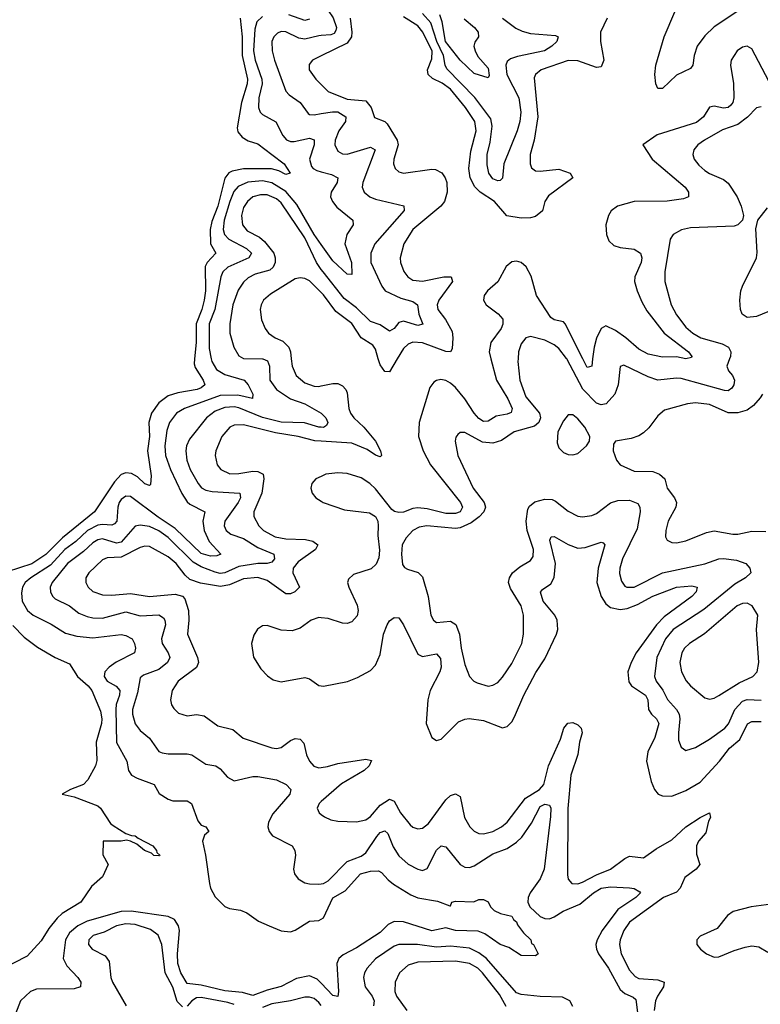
# Model space of a CAD drawing. Header units: inches. Extents: x 1694797 to 1849917, y 907313 to 1017959.
# Tile 686 of 834: x 1838719 to 1841866, y 947256 to 951443. Entities that reach past the tile are written whole.
import ezdxf

# ---------------------------------------------------------------- set-up
doc = ezdxf.new("R2010")
doc.units = ezdxf.units.IN
doc.header["$MEASUREMENT"] = 0
for name, color, linetype in [('B8934', 7, 'Continuous'), ('B8935', 7, 'Continuous'), ('B8944', 7, 'Continuous'), ('B8945', 7, 'Continuous')]:
    doc.layers.add(name, color=color, linetype=linetype)

msp = doc.modelspace()

# ---------------------------------------------------------------- linework, layer by layer
at = {"layer": 'B8934', "color": 5}
for points, elevation in [([(1839461.8, 950000), (1839460, 949980), (1839463.9, 949963.9), (1839497.9, 949910), (1839505.6, 949890), (1839490, 949876.8), (1839472.4, 949870), (1839390, 949856.4), (1839350, 949843.4), (1839310, 949814.1), (1839278.8, 949770), (1839267.9, 949730), (1839269.6, 949670), (1839262.4, 949610), (1839277.3, 949502.7), (1839274.4, 949465.6), (1839270, 949462), (1839250, 949469.8), (1839219.3, 949499.3), (1839193.5, 949513.5), (1839170, 949516.2), (1839150, 949508.2), (1839122, 949478), (1839037, 949350), (1838900, 949240), (1838830, 949168.4), (1838770, 949129.1), (1838665.2, 949094.8)], 520), ([(1839532.7, 950000), (1839534.6, 949990), (1839555.5, 949955.5), (1839590, 949934.6), (1839672.7, 949910), (1839690, 949890.2), (1839709.2, 949850), (1839707.9, 949832.1), (1839645.7, 949845.7), (1839570, 949844.3), (1839419.3, 949790), (1839385.7, 949770), (1839355.8, 949730), (1839344.4, 949695.6), (1839335.5, 949630), (1839338.5, 949590), (1839358.8, 949530), (1839407.6, 949427.6), (1839430, 949392.9), (1839442.1, 949382.2), (1839505.2, 949350), (1839497.2, 949310), (1839502.5, 949270), (1839524.3, 949224.3), (1839572.7, 949170), (1839556.5, 949163.5), (1839530, 949161.6), (1839490, 949172.7), (1839379.2, 949279.1), (1839307, 949327), (1839190, 949414.7), (1839170, 949416.5), (1839150, 949402.9), (1839141.5, 949390), (1839135, 949370), (1839130.9, 949310), (1839121.6, 949298.4), (1839110, 949292.8), (1839070, 949296.3), (1839050, 949293.1), (1839006.9, 949270), (1838956.5, 949223.5), (1838910.5, 949189.4), (1838850, 949123.4), (1838766, 949070), (1838742.5, 949050), (1838730.7, 949030), (1838725.8, 949005.8), (1838729.5, 948970), (1838751.6, 948930), (1838775.4, 948910), (1838852.6, 948872.6), (1838913.9, 948833.9), (1838961.1, 948821.1), (1839030, 948814.2), (1839150, 948828.8), (1839170, 948824.4), (1839196.5, 948810), (1839206.7, 948790), (1839210.1, 948770.1), (1839205.8, 948750), (1839129.1, 948710.9), (1839099.1, 948690), (1839079.8, 948670), (1839077.2, 948650), (1839090.5, 948630.5), (1839128.5, 948608.5), (1839144.2, 948590), (1839143, 948570), (1839129.1, 948530.9), (1839126.6, 948510), (1839130, 948368.7), (1839174.3, 948290), (1839181.3, 948250), (1839194.2, 948230), (1839217.2, 948217.2), (1839290.1, 948190.1), (1839311.9, 948151.9), (1839350, 948127.7), (1839370, 948121.7), (1839430, 948121.8), (1839449.3, 948109.3), (1839475.9, 948035.9), (1839490, 948017), (1839510.3, 948010), (1839522.6, 947990), (1839504.2, 947975.8), (1839495.5, 947950), (1839508.7, 947890), (1839524.9, 947770), (1839530.1, 947750), (1839550, 947712.2), (1839590, 947671.3), (1839610, 947663.2), (1839656.7, 947656.7), (1839684.6, 947644.6), (1839734, 947610), (1839778.7, 947590), (1839830, 947568.4), (1839870, 947563.9), (1839890, 947571.6), (1839950, 947609.4), (1839990, 947611.8), (1840000, 947618)], 540), ([(1839752.5, 950000), (1839771.7, 949991.7), (1839779.6, 949970), (1839782.1, 949910), (1839810, 949870.1), (1839870, 949830.5), (1839930, 949809.6), (1839999.7, 949770), (1840000, 949769.7)], 560), ([(1839872.8, 950000), (1839876, 949970), (1839893.1, 949930), (1839930, 949897.9), (1839970, 949883.9), (1839990, 949883.2), (1840000, 949885.4)], 580), ([(1840000, 949709.8), (1839990, 949710.6), (1839929.1, 949729.1), (1839830, 949731.4), (1839750, 949751.6), (1839650, 949792.7), (1839630, 949796.4), (1839590, 949794.1), (1839550, 949778.8), (1839512.6, 949750), (1839440.9, 949659.1), (1839427.2, 949630), (1839424.2, 949610), (1839429.1, 949570), (1839443.6, 949530), (1839476.8, 949470), (1839491.9, 949451.9), (1839510, 949442), (1839536.2, 949436.2), (1839654.7, 949430), (1839656.9, 949410), (1839647.4, 949390), (1839590.1, 949310), (1839587.8, 949290), (1839595.5, 949270), (1839615.6, 949255.6), (1839670, 949237.3), (1839730, 949198), (1839798.2, 949170), (1839800.9, 949150), (1839790, 949136.5), (1839770.6, 949130), (1839730, 949129.7), (1839650, 949117.2), (1839590, 949090.8), (1839570, 949088.2), (1839550, 949092.9), (1839490, 949115.5), (1839455.7, 949135.7), (1839350, 949241.4), (1839310, 949268.9), (1839270, 949287.1), (1839230, 949293.5), (1839210, 949288.8), (1839150, 949221.6), (1839130, 949216.3), (1839070, 949235.1), (1839050, 949230.3), (1839030, 949218.5), (1838990, 949180.8), (1838922.3, 949130), (1838856.2, 949050), (1838848.2, 949030), (1838849.1, 949009.1), (1838859.3, 948990), (1838870, 948980.6), (1838930, 948950.1), (1838970, 948918.7), (1839005.3, 948905.3), (1839030, 948899.6), (1839070, 948898.3), (1839170, 948925.1), (1839230, 948908.4), (1839310, 948911.5), (1839330, 948899.3), (1839336, 948890), (1839338.5, 948870), (1839321.8, 948810), (1839323.9, 948790), (1839349.5, 948750), (1839356.3, 948730), (1839347.3, 948710), (1839310, 948679.3), (1839245, 948655), (1839230, 948643.5), (1839219.1, 948580.9), (1839198.3, 948510), (1839198.5, 948490), (1839210, 948449.1), (1839230, 948420.7), (1839270, 948387.1), (1839310, 948331.3), (1839324.6, 948324.6), (1839350, 948320.5), (1839430, 948321.5), (1839450, 948316.5), (1839510, 948277.6), (1839552.4, 948270), (1839570, 948257.4), (1839601.7, 948221.7), (1839630, 948206.7), (1839710, 948224.8), (1839730, 948224.4), (1839810.5, 948210), (1839851.6, 948190), (1839870.3, 948170), (1839867.2, 948150), (1839794.6, 948065.4), (1839776.6, 948030), (1839773.4, 948010), (1839778.6, 947990), (1839792.4, 947972.4), (1839877, 947930), (1839887.6, 947910), (1839890.2, 947890.2), (1839882, 947830), (1839886.5, 947810), (1839902.4, 947790), (1839930, 947772.7), (1839950, 947767.6), (1839990, 947766.5), (1840000, 947768)], 560), ([(1840000, 949650.7), (1839972.5, 949652.5), (1839902.4, 949670), (1839806.1, 949686.1), (1839670, 949720.1), (1839630, 949718.1), (1839611.4, 949710), (1839577.9, 949670), (1839552.3, 949610), (1839549.4, 949590), (1839558.5, 949550), (1839573.4, 949530), (1839611.7, 949511.7), (1839650, 949512.8), (1839710, 949522.6), (1839730, 949521.7), (1839753.3, 949510), (1839756.4, 949490), (1839747.9, 949430), (1839713.8, 949350), (1839713.6, 949330), (1839734.3, 949290), (1839754.2, 949270), (1839803.9, 949243.9), (1839850, 949235.4), (1839932.8, 949232.8), (1839964.6, 949224.6), (1839986, 949210), (1839975.4, 949190), (1839902, 949138), (1839880.5, 949110), (1839879.2, 949090), (1839907.4, 949030), (1839888.1, 949010), (1839870, 949001.8), (1839850, 949001.4), (1839770, 949058.7), (1839730, 949071.3), (1839670, 949065.5), (1839610, 949039.9), (1839572.4, 949032.4), (1839486.5, 949046.5), (1839442.1, 949062.1), (1839421.3, 949081.3), (1839382.9, 949130), (1839350, 949158.2), (1839270, 949202.3), (1839250, 949203.7), (1839230, 949198.9), (1839150, 949157.8), (1839090, 949154.7), (1839070, 949146.5), (1839011.8, 949090), (1838999.3, 949070), (1838999.3, 949050), (1839009.2, 949030), (1839030, 949011.1), (1839070, 948997.8), (1839110, 948996.3), (1839190, 949003.3), (1839270, 948989.7), (1839380, 949000), (1839410, 948991.3), (1839419.8, 948979.8), (1839435.9, 948930), (1839437.8, 948890), (1839432.1, 948830), (1839473.9, 948730), (1839478.1, 948710), (1839470, 948688.4), (1839392.6, 948630), (1839366.7, 948590), (1839359.7, 948550), (1839364, 948530), (1839373.5, 948513.5), (1839394.2, 948494.2), (1839430, 948482), (1839470, 948488.7), (1839502.3, 948482.3), (1839560.6, 948440.6), (1839624.7, 948424.7), (1839667.9, 948387.9), (1839790, 948346.7), (1839810, 948343.8), (1839830, 948348.4), (1839870, 948378), (1839890, 948386.4), (1839910, 948383.8), (1839926.8, 948366.8), (1839937.2, 948317.2), (1839950, 948289.1), (1839968.8, 948268.8), (1839990, 948261.9), (1840000, 948263.2)], 580), ([(1840000, 949500.9), (1839976.9, 949490), (1839960.2, 949470), (1839956.2, 949450), (1839961.2, 949430), (1839976.5, 949410), (1840000, 949395.4)], 620), ([(1840000, 948899.5), (1839990, 948900.3), (1839956.9, 948890), (1839910, 948855.3), (1839876.2, 948843.8), (1839830, 948847.1), (1839770, 948866.2), (1839750, 948864.8), (1839729.6, 948850.4), (1839713.9, 948826.1), (1839703.7, 948790), (1839712.7, 948732.7), (1839743.1, 948683.1), (1839772.1, 948652.1), (1839795.3, 948635.3), (1839830, 948626.8), (1839930, 948645.8), (1839950, 948639.5), (1839990, 948611.7), (1840000, 948610.5)], 620), ([(1838690, 948866.4), (1838737.3, 948817.3), (1838794.6, 948774.6), (1838870, 948730.9), (1838930, 948704), (1838964.2, 948650), (1839010, 948610.6), (1839024.5, 948590), (1839062.1, 948502.1), (1839067.6, 948470), (1839066, 948450), (1839043.4, 948370), (1839046.9, 948293.1), (1839040.3, 948270), (1839008.2, 948210), (1838989.1, 948190.9), (1838934.8, 948170), (1838898.8, 948150), (1838950, 948138.5), (1839050, 948099.7), (1839062, 948090), (1839105.2, 948025.2), (1839116.1, 948016.1), (1839170, 947981.6), (1839193.3, 947973.3), (1839210, 947972.7), (1839221.7, 947961.7), (1839284.9, 947930), (1839300.4, 947910), (1839301.3, 947901.3), (1839314, 947890), (1839313, 947887), (1839310, 947886.6), (1839288.8, 947888.8), (1839278.3, 947898.3), (1839249.7, 947909.8), (1839216.9, 947936.9), (1839190, 947949.6), (1839173.2, 947953.2), (1839149.3, 947949.3), (1839074, 947950), (1839071.6, 947891.6), (1839094, 947850), (1839070, 947798), (1839023.5, 947756.5), (1838978, 947690), (1838898.6, 947641.4), (1838877.5, 947622.5), (1838842.3, 947577.7), (1838810, 947525.6), (1838750, 947460.7), (1838637.2, 947402.8)], 520), ([(1840000, 948117.9), (1839990.9, 948110), (1839982.2, 948090), (1839991.6, 948070), (1840000, 948063.5)], 580), ([(1840000, 947345.2), (1839983, 947363), (1839950, 947376.3), (1839894.7, 947365.3), (1839830, 947331.2), (1839770, 947315.7), (1839710, 947293.2), (1839665.8, 947305.8), (1839590, 947313.3), (1839490, 947336.9), (1839430, 947344.9), (1839403.7, 947390), (1839391.3, 947430), (1839389.9, 947470.1), (1839397.1, 947570), (1839393.3, 947590), (1839376.2, 947616.2), (1839349.9, 947629.9), (1839192.2, 947652.2), (1839150, 947650.9), (1839005.3, 947610), (1838965.2, 947590), (1838930, 947560.2), (1838913.1, 947530), (1838903.9, 947450), (1838918.8, 947418.8), (1838966, 947370), (1838978.5, 947350), (1838977, 947330), (1838950, 947321.3), (1838790, 947320.4), (1838764.2, 947310), (1838722.7, 947270), (1838690.7, 947190)], 540), ([(1839410, 947244.9), (1839387.7, 947267.7), (1839369.2, 947329.2), (1839337.4, 947390), (1839323, 947510), (1839306.4, 947550), (1839274, 947574), (1839210, 947594.9), (1839170, 947598.7), (1839130.1, 947589.9), (1839077.1, 947562.9), (1839031.2, 947548.8), (1839012.9, 947530), (1839011.2, 947510), (1839026.5, 947490), (1839082.3, 947462.3), (1839098.4, 947438.4), (1839106.6, 947370), (1839113.2, 947350), (1839171.3, 947250)], 560), ([(1839630, 947254.6), (1839603.1, 947263.1), (1839490, 947285.4), (1839470, 947282.7), (1839450, 947270), (1839430, 947248.5)], 560), ([(1840000, 947250.6), (1839990, 947263.6), (1839970, 947280.1), (1839950, 947286.7), (1839930, 947285.8), (1839870, 947270.9), (1839790, 947258.5), (1839750, 947242.4)], 560)]:
    msp.add_lwpolyline(points, dxfattribs=dict(at, elevation=elevation))
at = {"layer": 'B8935', "color": 5}
for points, elevation in [([(1839655, 951450), (1839663.9, 951370), (1839663.6, 951290), (1839686.2, 951190), (1839685.5, 951170), (1839661.4, 951090), (1839643.4, 950983.4), (1839646.2, 950966.3), (1839663.4, 950943.4), (1839690, 950928.1), (1839730, 950914.3), (1839790.2, 950870), (1839843.1, 950830), (1839867.7, 950790), (1839850, 950784.6), (1839820.4, 950800.4), (1839788.2, 950808.2), (1839670, 950808.6), (1839620.9, 950799.1), (1839608.1, 950791.9), (1839590.5, 950769.4), (1839560.6, 950650), (1839535.8, 950584.2), (1839527.7, 950550), (1839529.5, 950489.5), (1839551.7, 950450), (1839515.5, 950410), (1839507.4, 950392.6), (1839507.6, 950290), (1839502.8, 950250), (1839493.2, 950210), (1839467.9, 950150), (1839468.4, 950070), (1839461.8, 950000)], 520), ([(1839750, 951456.3), (1839725.7, 951434.3), (1839717.9, 951402.1), (1839712.1, 951310), (1839719, 951270), (1839747.7, 951190), (1839749, 951170), (1839734.2, 951110), (1839733.8, 951070), (1839741.1, 951050), (1839750, 951039.7), (1839807.8, 951007.8), (1839836.6, 950950), (1839852.6, 950932.6), (1839870, 950924.9), (1839884.4, 950924.4), (1839950, 950939.4), (1839970, 950932.2), (1839970.5, 950910), (1839950.1, 950850), (1839959.2, 950819.2), (1839965.5, 950810), (1839981.5, 950801.5), (1840000, 950796.4)], 540), ([(1839950, 951444.6), (1839930, 951438.8), (1839862.8, 951462.8)], 540), ([(1840000, 951375.1), (1839990, 951374.2), (1839930, 951360.1), (1839904.4, 951364.4), (1839850, 951390.9), (1839830, 951392), (1839814.7, 951385.3), (1839798.9, 951370), (1839790.1, 951350), (1839791.5, 951310), (1839801.3, 951270), (1839850, 951139), (1839863.4, 951123.4), (1839911, 951090), (1839943.9, 951043.9), (1839950, 951039.3), (1839970, 951038.4), (1840000, 951043.5)], 560), ([(1840000, 951288.5), (1839962.4, 951270), (1839948.4, 951251.6), (1839949.2, 951230), (1839976.5, 951190), (1840000, 951166.9)], 580), ([(1840000, 950487), (1839970, 950528.8), (1839896.3, 950656.3), (1839850, 950711.9), (1839790, 950749.1), (1839750, 950758), (1839687.9, 950752.1), (1839646.7, 950733.3), (1839628.4, 950711.6), (1839611.5, 950670), (1839587.9, 950590), (1839583.8, 950550), (1839589.2, 950530), (1839607.3, 950510), (1839681.8, 950470), (1839703.7, 950450), (1839693, 950430), (1839603.1, 950390), (1839582.4, 950370), (1839572.8, 950350), (1839548.2, 950210), (1839523.3, 950150), (1839524.3, 950044.3), (1839532.7, 950000)], 540), ([(1840000, 950381.2), (1839980.3, 950410), (1839930, 950515.3), (1839830, 950664.1), (1839810, 950681.1), (1839770, 950698.2), (1839741.4, 950698.6), (1839710, 950689.5), (1839686.2, 950670), (1839670, 950643.5), (1839660.7, 950610), (1839665.4, 950570), (1839685.6, 950545.6), (1839737.9, 950517.8), (1839759, 950499), (1839798.5, 950450), (1839804.9, 950430), (1839804.2, 950410), (1839795.7, 950390), (1839782.3, 950377.7), (1839719.8, 950360.2), (1839690, 950345.4), (1839670, 950326.6), (1839647.5, 950292.5), (1839625.1, 950230), (1839611.4, 950150), (1839612.1, 950110), (1839628.6, 950050), (1839650, 950013.8), (1839670, 950001.7), (1839750, 950001.1), (1839752.5, 950000)], 560), ([(1840000, 950283.3), (1839950, 950332.2), (1839930, 950342.1), (1839910, 950345.4), (1839890, 950340.2), (1839784.2, 950275.8), (1839754.3, 950250), (1839744.4, 950230), (1839741.2, 950210), (1839746.7, 950166.7), (1839762.3, 950130), (1839776.5, 950110), (1839804.9, 950090), (1839836.3, 950076.3), (1839862.2, 950050), (1839869.6, 950030), (1839872.8, 950000)], 580)]:
    msp.add_lwpolyline(points, dxfattribs=dict(at, elevation=elevation))
at = {"layer": 'B8944', "color": 5}
for points, elevation in [([(1840721, 950000), (1840744.4, 949910), (1840792.9, 949830), (1840811.2, 949790), (1840806.9, 949773.1), (1840790, 949764.7), (1840743.6, 949756.4), (1840710, 949734.9), (1840690, 949734.2), (1840670, 949747.5), (1840650, 949770), (1840610, 949829.9), (1840570, 949878.8), (1840550, 949897.4), (1840530, 949908.2), (1840507.7, 949912.3), (1840490, 949908.7), (1840478.9, 949901.1), (1840461.3, 949878.7), (1840416.6, 949730), (1840413.8, 949670), (1840432.9, 949610), (1840464.5, 949550), (1840592.5, 949390), (1840601, 949370), (1840591.1, 949350), (1840570, 949342.8), (1840530, 949343.4), (1840450, 949362.9), (1840410, 949367.2), (1840390, 949364.6), (1840350, 949349.2), (1840330, 949346.9), (1840311.9, 949351.9), (1840300, 949360), (1840230, 949448.4), (1840206.5, 949470), (1840170, 949494.1), (1840110, 949513.1), (1840070, 949515.6), (1840019.3, 949510), (1840000, 949500.9)], 620), ([(1840323.4, 950000), (1840290, 949944.7), (1840270, 949946.7), (1840250, 949975), (1840242.5, 950000)], 580), ([(1840836.7, 950000), (1840836.2, 949990), (1840843.9, 949910), (1840870, 949839.3), (1840927.7, 949770), (1840932.5, 949750), (1840925.4, 949730), (1840905.8, 949714.2), (1840819.6, 949690), (1840766.4, 949653.6), (1840730, 949641.6), (1840685.7, 949645.7), (1840610, 949687), (1840590, 949686.9), (1840580.4, 949679.6), (1840572.3, 949667.7), (1840569.2, 949650), (1840581, 949590), (1840645.3, 949450), (1840691.9, 949390), (1840698.6, 949370), (1840691.2, 949350), (1840671.4, 949328.6), (1840636.8, 949303.2), (1840590, 949282.1), (1840570, 949279.4), (1840448.8, 949291.2), (1840415.8, 949284.2), (1840389.6, 949270.4), (1840360.8, 949239.2), (1840344.6, 949210), (1840340.8, 949170), (1840345.9, 949125.9), (1840353.5, 949113.5), (1840366, 949106), (1840412.3, 949092.3), (1840430, 949073), (1840455, 948990), (1840466.4, 948910), (1840476.5, 948890), (1840490, 948879), (1840550, 948884.8), (1840571.4, 948871.4), (1840587, 948830), (1840594.1, 948770), (1840610, 948700.7), (1840630, 948650.4), (1840648.4, 948630), (1840662.2, 948622.2), (1840710, 948609), (1840730, 948612.9), (1840750, 948624.9), (1840770, 948646.3), (1840810, 948704.9), (1840852.9, 948790), (1840860.2, 948830), (1840860.2, 948910), (1840849.2, 948950), (1840803.8, 949023.8), (1840796.3, 949050), (1840800.2, 949070), (1840813.6, 949090), (1840844.2, 949115.8), (1840890, 949143.8), (1840900.3, 949159.7), (1840901.5, 949190), (1840874.7, 949270), (1840871.1, 949310), (1840878.4, 949361.6), (1840885.7, 949374.3), (1840907.6, 949392.4), (1840950, 949404.5), (1840981.8, 949401.8), (1840995.7, 949395.7), (1841050, 949353.5), (1841090, 949332.2), (1841110, 949329.2), (1841150, 949333.8), (1841170, 949343.2), (1841230, 949388.2), (1841261.1, 949398.9), (1841310, 949399.5), (1841345, 949385), (1841354, 949370), (1841355.8, 949350), (1841342.1, 949277.9), (1841281, 949150), (1841269, 949110), (1841268, 949088.1), (1841275.9, 949055.9), (1841290, 949034.6), (1841299.1, 949030), (1841330, 949030.2), (1841449.9, 949090.1), (1841630, 949128.4), (1841690, 949149.6), (1841710, 949151.2), (1841764.3, 949144.3), (1841804.9, 949130), (1841821.5, 949110), (1841825.3, 949090), (1841803.6, 949070), (1841758.2, 949041.8), (1841625.4, 948934.6), (1841495.1, 948850), (1841463, 948810), (1841426.2, 948730), (1841416.8, 948650), (1841423.8, 948630), (1841452.2, 948592.2), (1841472.1, 948552.1), (1841510.1, 948510.1), (1841521, 948490), (1841524.1, 948470), (1841517.7, 948410), (1841519, 948379), (1841529.2, 948349.2), (1841550, 948335.8), (1841590, 948347.3), (1841650, 948383), (1841715.2, 948430), (1841731.3, 948448.7), (1841758.3, 948510), (1841790, 948544.6), (1841810, 948552.5), (1841870, 948549.1)], 640), ([(1841735.3, 950000), (1841724.5, 949970), (1841730.9, 949950), (1841747.4, 949930), (1841756.5, 949910), (1841753.2, 949890), (1841744.5, 949875.5), (1841730, 949864.7), (1841713.3, 949866.7), (1841530, 949917), (1841510, 949918.7), (1841430, 949909.9), (1841390, 949923.7), (1841285.9, 949974.1), (1841270, 949968.7), (1841262, 949890), (1841247.2, 949850), (1841210.9, 949810), (1841190, 949804.9), (1841170, 949812.3), (1841111.7, 949871.8), (1841043.6, 950000)], 640), ([(1841153.6, 950000), (1841150, 949969.6), (1841130, 949964.5), (1841112.3, 950000)], 620), ([(1840000, 949885.4), (1840050, 949896.1), (1840070, 949895.1), (1840090, 949886.4), (1840105, 949870), (1840110, 949855.5), (1840117.5, 949790), (1840124.6, 949770), (1840138.1, 949750), (1840180.6, 949710), (1840230.1, 949650), (1840252.2, 949610), (1840256.5, 949590), (1840250, 949583.7), (1840230, 949591.6), (1840195.3, 949615.2), (1840130, 949642.1), (1840000, 949650.7)], 580), ([(1841875.7, 949850), (1841865.4, 949834.6), (1841837.5, 949802.5), (1841810, 949781.9), (1841770, 949770.8), (1841730, 949771.1), (1841650, 949806.7), (1841590, 949813.5), (1841556.3, 949810), (1841458.3, 949781.7), (1841430, 949758.3), (1841392.1, 949707.9), (1841370, 949686), (1841350, 949673.3), (1841317.5, 949662.5), (1841251, 949650), (1841241.7, 949638.3), (1841240.3, 949610), (1841255.3, 949570), (1841270.4, 949550), (1841330, 949523.6), (1841410, 949521.5), (1841438.3, 949510), (1841460.2, 949490), (1841470.3, 949450), (1841501.8, 949410), (1841510.2, 949390), (1841506.8, 949370), (1841474.9, 949310), (1841464, 949270), (1841463.7, 949243.7), (1841470.6, 949230), (1841490, 949220.3), (1841510, 949218.5), (1841550, 949226.7), (1841637.4, 949262.6), (1841670, 949269.6), (1841750, 949255.2), (1841770, 949255.2), (1841830, 949268.2), (1841890, 949266.3)], 660), ([(1840000, 949769.7), (1840019, 949750), (1840028.1, 949730), (1840022.8, 949717.2), (1840010, 949709.1), (1840000, 949709.8)], 560), ([(1840000, 949395.4), (1840008.8, 949390), (1840098.9, 949358.9), (1840205.2, 949345.2), (1840230.1, 949330.1), (1840240.1, 949310), (1840242.4, 949290), (1840241.1, 949250), (1840247.7, 949187.7), (1840245.2, 949154.8), (1840233, 949127), (1840211.9, 949108.1), (1840136.9, 949083.1), (1840115.7, 949064.3), (1840112.3, 949050), (1840117, 949030), (1840152.9, 948952.9), (1840157.7, 948930), (1840152.2, 948907.8), (1840130, 948882.4), (1840110, 948874.6), (1840090, 948876), (1840030, 948896.9), (1840000, 948899.5)], 620), ([(1840000, 948610.5), (1840010, 948609.3), (1840111.1, 948628.9), (1840153.9, 948646.1), (1840210, 948676), (1840230, 948697.4), (1840250, 948743.1), (1840265.1, 948830), (1840279.9, 948870), (1840290, 948886.5), (1840310, 948900.2), (1840330, 948898.6), (1840350, 948870.2), (1840410, 948744.2), (1840430, 948735), (1840490, 948746.8), (1840506.9, 948726.9), (1840509.6, 948690), (1840503.7, 948670), (1840462.8, 948590), (1840452.5, 948550), (1840446.1, 948450), (1840470, 948390.4), (1840490, 948377), (1840510, 948384), (1840583.1, 948456.9), (1840610, 948468.9), (1840628.3, 948471.7), (1840690, 948463), (1840770, 948431.1), (1840790, 948437.6), (1840810, 948457.7), (1840821.7, 948478.3), (1840860.5, 948570), (1840912.7, 948667.3), (1840950, 948725.2), (1841000.2, 948830), (1841005.7, 948850), (1841002.9, 948890), (1840992.7, 948910), (1840942.9, 948970), (1840931.7, 949008.3), (1840940, 949020), (1840976.4, 949043.6), (1840989.5, 949070.5), (1840995.5, 949130), (1840970.9, 949230), (1840976.9, 949243.1), (1840990, 949245.4), (1841050, 949211.7), (1841090, 949196.2), (1841121.1, 949198.9), (1841190, 949221.1), (1841198.7, 949218.7), (1841206, 949210), (1841176.7, 949110), (1841171.7, 949050), (1841190, 948989.4), (1841210, 948959.3), (1841230, 948943.8), (1841270, 948935.3), (1841300.5, 948939.5), (1841344.1, 948955.9), (1841410, 948991.6), (1841509.3, 949029.3), (1841575.2, 949035.2), (1841597.6, 949030), (1841593.8, 949010), (1841575.4, 948990), (1841457.1, 948902.9), (1841424.3, 948870), (1841337.9, 948750), (1841317, 948710), (1841303.3, 948670), (1841307, 948627), (1841319.3, 948610), (1841378.7, 948570), (1841388.4, 948550), (1841391.3, 948510), (1841404, 948490), (1841425.4, 948470), (1841434.4, 948450), (1841418.2, 948390), (1841388.1, 948330), (1841381.7, 948290), (1841402.7, 948202.7), (1841415.8, 948170), (1841432.2, 948150), (1841450, 948141.8), (1841490, 948141.3), (1841550, 948164.4), (1841610, 948200.6), (1841693.2, 948290), (1841735.5, 948344.5), (1841778.7, 948381.3), (1841811.2, 948448.8), (1841830, 948458.3), (1841870, 948458.5)], 620), ([(1840000, 948063.5), (1840013.3, 948053.3), (1840040.3, 948040.3), (1840070, 948034), (1840150, 948032.5), (1840190, 948040.4), (1840210, 948053.8), (1840250, 948102.1), (1840290, 948128.8), (1840310, 948119.7), (1840336.9, 948070), (1840378.7, 948018.7), (1840390, 948009.3), (1840410, 948002.5), (1840430, 948005.5), (1840455.9, 948024.1), (1840530, 948125.8), (1840550, 948143.2), (1840570, 948151.4), (1840590, 948139.1), (1840609.6, 948050), (1840631.1, 948010), (1840650, 947992), (1840670, 947982.8), (1840690, 947981.3), (1840730, 947990.7), (1840766.8, 948010), (1840789.8, 948030), (1840868, 948132), (1840927.2, 948170), (1840946.2, 948190), (1840966, 948270), (1841017.2, 948382.8), (1841030.5, 948430), (1841048.2, 948451.8), (1841070, 948453.7), (1841090, 948444.3), (1841105.3, 948430), (1841108.3, 948410), (1841097, 948370), (1841090, 948318.3), (1841061.3, 948230), (1841047.8, 948087.8), (1841046.5, 947806.5), (1841050, 947788.5), (1841065.7, 947770), (1841090, 947768.4), (1841110, 947775.3), (1841170, 947806.9), (1841229.8, 947830), (1841290, 947876.1), (1841310, 947885.1), (1841370, 947878.6), (1841423.5, 947916.5), (1841490, 947955.5), (1841550, 948010.9), (1841610, 948050.7), (1841650.6, 948070), (1841654.4, 948050), (1841645.3, 948034.7), (1841634.5, 947985.5), (1841603.8, 947950), (1841595, 947930), (1841594.9, 947894.9), (1841609.2, 947850), (1841593, 947830), (1841545.5, 947794.5), (1841524.8, 947750), (1841510, 947733.4), (1841455, 947710), (1841310, 947604.7), (1841285.5, 947570), (1841270.1, 947530), (1841267.1, 947510), (1841274.4, 947470), (1841310, 947400.5), (1841333.8, 947373.8), (1841350, 947365.3), (1841430, 947360.5), (1841457.7, 947350), (1841454.1, 947330), (1841428.9, 947291.1), (1841420.6, 947270), (1841414.7, 947230)], 580), ([(1840000, 948263.2), (1840026.6, 948266.6), (1840070, 948279.7), (1840190, 948298), (1840213.2, 948293.2), (1840204.1, 948270), (1840182.5, 948250), (1840086.8, 948193.2), (1840000, 948117.9)], 580), ([(1840000, 947768), (1840010, 947769.4), (1840030, 947780.2), (1840110, 947863.5), (1840170, 947886.4), (1840190, 947900.2), (1840235.7, 947970), (1840250, 947986.5), (1840270, 947994), (1840282.6, 947982.6), (1840305.6, 947925.6), (1840330, 947887), (1840370, 947851.5), (1840410, 947830.1), (1840430, 947825.3), (1840450, 947834), (1840490, 947912), (1840510, 947930.2), (1840530, 947925.5), (1840590, 947850.2), (1840610, 947838.8), (1840630, 947838.2), (1840650, 947845.3), (1840730, 947895.4), (1840790, 947918.2), (1840830, 947945.6), (1840852.9, 947967.1), (1840894, 948026), (1840930, 948096.4), (1840950, 948106.3), (1840970, 948102), (1840975.5, 948090), (1840973.9, 948053.9), (1840946.9, 947830), (1840930.7, 947790), (1840888.6, 947730), (1840880.2, 947710), (1840878.5, 947690), (1840887.2, 947670), (1840930, 947629.5), (1840950, 947621.2), (1840970, 947619.8), (1840990, 947627.4), (1841028, 947652), (1841098.4, 947681.6), (1841157.5, 947730), (1841190, 947749.4), (1841230, 947755.5), (1841310, 947751.6), (1841330, 947747.7), (1841354.5, 947734.5), (1841357.6, 947730), (1841337.6, 947710), (1841260.8, 947659.2), (1841193.5, 947570), (1841172.4, 947530), (1841167.6, 947510), (1841169.6, 947490), (1841178.8, 947470), (1841221.5, 947410), (1841270, 947318.9), (1841290, 947301.1), (1841326.3, 947286.3), (1841336.9, 947276.9), (1841345.4, 947210)], 560), ([(1840000, 947618), (1840010, 947624.2), (1840050, 947708.1), (1840101.4, 947738.6), (1840166.4, 947810), (1840210, 947821.9), (1840242.9, 947822.8), (1840256.2, 947816.2), (1840284.6, 947784.6), (1840307.3, 947767.3), (1840380.9, 947720.9), (1840410, 947708.5), (1840494, 947694), (1840546, 947674), (1840550, 947674), (1840555.3, 947690), (1840570, 947694), (1840647.9, 947692.1), (1840670, 947701), (1840690, 947702), (1840710, 947692), (1840718.8, 947670), (1840734.9, 947654.9), (1840761.4, 947641.4), (1840810.2, 947630), (1840816.5, 947616.5), (1840830, 947606.8), (1840833.7, 947593.7), (1840859.3, 947559.3), (1840890.5, 947530), (1840894, 947514), (1840902, 947510), (1840922, 947470), (1840910, 947462), (1840850, 947464), (1840797.5, 947497.5), (1840761.2, 947510), (1840695.8, 947555.8), (1840666.7, 947566.7), (1840570, 947569.8), (1840530, 947581.3), (1840470, 947568.7), (1840350, 947606.7), (1840310, 947608.4), (1840284.6, 947595.4), (1840250, 947561.3), (1840150, 947495.9), (1840093.6, 947466.4), (1840075.2, 947450), (1840065.8, 947430), (1840073.7, 947310), (1840070, 947289.7), (1840050, 947292.9), (1840000, 947345.2)], 540), ([(1841976.4, 947690), (1841827.7, 947670), (1841750.1, 947649.9), (1841726.7, 947633.3), (1841682.1, 947577.9), (1841610, 947545.1), (1841596.4, 947530), (1841597, 947510), (1841612.2, 947490), (1841637, 947470), (1841670, 947455.9), (1841690, 947457.1), (1841754.7, 947485.3), (1841801.4, 947498.6), (1841830, 947504), (1841860.4, 947500.4), (1841897.5, 947477.5)], 620), ([(1841070, 947246.8), (1841055.9, 947270), (1841025.7, 947285.7), (1840930, 947288.5), (1840850, 947298.2), (1840830, 947304.6), (1840702.4, 947450), (1840670, 947474.6), (1840630, 947494.3), (1840550, 947503.4), (1840490, 947499.4), (1840409.3, 947510.7), (1840330.1, 947509.9), (1840310, 947503.4), (1840230, 947449.2), (1840195, 947410), (1840184.2, 947390), (1840180.1, 947370), (1840186.7, 947330), (1840216.2, 947290), (1840225, 947270), (1840222.3, 947250)], 560), ([(1840786.1, 947246.1), (1840757.2, 947297.2), (1840685.6, 947390), (1840666.2, 947410), (1840630, 947429.9), (1840570, 947439.6), (1840410, 947435.6), (1840370, 947421.8), (1840332.2, 947390), (1840313.9, 947350), (1840313.1, 947310), (1840319.5, 947290), (1840363.3, 947230)], 580)]:
    msp.add_lwpolyline(points, dxfattribs=dict(at, elevation=elevation))
at = {"layer": 'B8944', "color": 5, "elevation": 660}
for points in [[(1841070, 949762.6), (1841050, 949762.4), (1841030, 949736.9), (1841006, 949690), (1841002.8, 949642.8), (1841010, 949622), (1841030, 949602), (1841050, 949593.7), (1841070, 949592), (1841090, 949598.4), (1841127.3, 949630), (1841139.5, 949650), (1841141.6, 949670), (1841120.9, 949710), (1841090, 949745.1)], [(1841810, 948961.8), (1841790, 948960.7), (1841767.2, 948950), (1841628.3, 948831.7), (1841565, 948790), (1841544.2, 948770), (1841532.4, 948750), (1841524.4, 948710), (1841531.8, 948670), (1841551.3, 948631.3), (1841569.2, 948610), (1841630, 948558.5), (1841650, 948553.2), (1841670, 948558), (1841690, 948569.4), (1841776.5, 948623.5), (1841834.5, 948650), (1841853.2, 948670), (1841859.3, 948710), (1841850.5, 948849.5), (1841855.6, 948910), (1841830.8, 948950)]]:
    msp.add_lwpolyline(points, close=True, dxfattribs=at)
at = {"layer": 'B8945', "color": 5}
for points, elevation in [([(1840000, 951518.2), (1840030, 951482.2), (1840050.3, 951450.3), (1840064.5, 951410), (1840062.8, 951397.2), (1840055.2, 951384.8), (1840041.3, 951378.7), (1840000, 951375.1)], 560), ([(1840122.8, 951450), (1840130.3, 951390.3), (1840128.5, 951370), (1840110, 951342.6), (1840000, 951288.5)], 580), ([(1841215.6, 951450), (1841187.5, 951390), (1841186.7, 951350), (1841200.5, 951270), (1841190, 951242.7), (1841170, 951240.2), (1841090, 951268.5), (1841050, 951269.4), (1840934.7, 951230), (1840910.2, 951210), (1840904.8, 951195.2), (1840921, 951030), (1840905, 950930), (1840887.5, 950870), (1840888, 950830), (1840893.1, 950813.1), (1840910, 950800.6), (1840930, 950798.9), (1841010, 950807.1), (1841057.6, 950790), (1841068.7, 950770), (1840965.5, 950694.5), (1840950.1, 950670), (1840940.3, 950630), (1840910, 950605.8), (1840890, 950599.9), (1840850, 950598.8), (1840788.5, 950608.5), (1840736.9, 950670), (1840675.5, 950710), (1840652.4, 950732.4), (1840633.5, 950770), (1840627.8, 950810), (1840636.5, 950883.5), (1840658.8, 950970), (1840652.2, 951010), (1840613.3, 951070), (1840550, 951146.9), (1840513.5, 951173.5), (1840472.7, 951192.7), (1840454.9, 951210), (1840452.2, 951230), (1840470, 951275.8), (1840471.2, 951308.8), (1840432.2, 951390), (1840410, 951416.9), (1840350, 951455.6)], 580), ([(1840770.2, 951450), (1840827.3, 951407.3), (1840854.3, 951394.3), (1840890, 951384.8), (1840995.3, 951375.3), (1841006.4, 951370), (1841000.7, 951350), (1840980.2, 951330), (1840949, 951310), (1840834.1, 951285.9), (1840804, 951276), (1840790, 951265.7), (1840784.6, 951250), (1840789.4, 951210), (1840840.4, 951110), (1840848.1, 951050), (1840843.5, 951010), (1840832.5, 950970), (1840775.9, 950830), (1840770, 950769), (1840760.5, 950759.5), (1840750, 950757.3), (1840730, 950766.6), (1840712.5, 950790), (1840705.2, 950825.2), (1840705, 950870), (1840717.6, 950922.4), (1840726.6, 950990), (1840721.4, 951021.5), (1840652.6, 951112.6), (1840533.7, 951233.7), (1840526.3, 951250), (1840519.1, 951290), (1840490.9, 951350), (1840466, 951430), (1840430, 951468.9)], 560), ([(1840606.9, 951446.9), (1840651.1, 951410), (1840666.5, 951390), (1840668.5, 951370), (1840652.3, 951347.7), (1840649.3, 951330.7), (1840654, 951310), (1840666.2, 951286.2), (1840710, 951237), (1840714, 951206), (1840710, 951196), (1840650, 951214), (1840590, 951270.6), (1840527.7, 951350), (1840513.5, 951433.5), (1840503.4, 951463.4)], 540), ([(1841770, 951479.1), (1841670, 951412.7), (1841630, 951374.3), (1841597.9, 951330), (1841584.6, 951290), (1841579.8, 951250), (1841570, 951235.3), (1841510, 951207.6), (1841450, 951149.8), (1841430, 951149.7), (1841421.7, 951170), (1841418, 951210), (1841422.2, 951250), (1841457.8, 951370), (1841503.5, 951476.5)], 580), ([(1841901.8, 951181.8), (1841830, 951319.5), (1841810, 951330.5), (1841790, 951326.1), (1841768.3, 951310), (1841742, 951270), (1841739.9, 951250), (1841751.6, 951171.6), (1841754, 951110), (1841749.4, 951090.6), (1841740.6, 951079.4), (1841730, 951069.5), (1841710, 951066.2), (1841670, 951075.2), (1841650, 951071.2), (1841624.7, 951030), (1841595, 951005), (1841427.4, 950952.6), (1841367.3, 950910), (1841406.2, 950850), (1841546.8, 950730), (1841561.2, 950710), (1841561.1, 950690), (1841539.5, 950680.5), (1841470, 950671.8), (1841330, 950669.9), (1841259.5, 950650), (1841232.9, 950630), (1841221.3, 950610), (1841209.2, 950570), (1841212, 950530), (1841222.5, 950502.5), (1841243.2, 950483.2), (1841270, 950473.5), (1841330, 950466.8), (1841356.8, 950450), (1841362.8, 950430), (1841360.1, 950410), (1841333.1, 950350), (1841331.8, 950330), (1841342.1, 950290), (1841362.4, 950242.4), (1841384.2, 950204.2), (1841457.7, 950110), (1841561.4, 950030), (1841575.5, 950010), (1841574, 950006), (1841550, 950001.1), (1841510, 950008.8), (1841450, 950008.2), (1841390, 950020.8), (1841350, 950041.8), (1841294.4, 950090), (1841250, 950121.3), (1841210, 950141.3), (1841190, 950129.8), (1841170, 950088.4), (1841159.4, 950050), (1841153.6, 950000)], 620), ([(1840000, 951166.9), (1840030, 951137.3), (1840110, 951105), (1840190, 951097.2), (1840212.3, 951070), (1840226.7, 951026.7), (1840270, 951010.6), (1840280.4, 951000.4), (1840323, 950930), (1840326.6, 950910), (1840309.1, 950850), (1840307.5, 950830), (1840314.4, 950810), (1840330, 950795.2), (1840350.2, 950790.2), (1840470, 950807.5), (1840485.8, 950805.8), (1840511.9, 950791.9), (1840527.1, 950770), (1840534, 950750), (1840535.3, 950710), (1840523.7, 950670), (1840508, 950650), (1840389, 950550), (1840351.7, 950490), (1840335.7, 950430), (1840337.2, 950410), (1840351.5, 950371.5), (1840368.8, 950348.8), (1840390, 950334.8), (1840430, 950331.4), (1840520.7, 950350), (1840552.3, 950350), (1840558.4, 950330), (1840499.3, 950250), (1840492.6, 950230), (1840495.5, 950210), (1840527.7, 950167.7), (1840556.4, 950116.4), (1840559.4, 950090), (1840556.3, 950043.7), (1840550, 950029.9), (1840530, 950031.6), (1840430, 950068.7), (1840388.9, 950071.1), (1840370, 950062.8), (1840350, 950044.2), (1840323.4, 950000)], 580), ([(1841870, 951072.7), (1841850, 951067.4), (1841811.4, 951028.6), (1841770, 950996.5), (1841706, 950974), (1841629.2, 950930), (1841600.7, 950910), (1841583.8, 950890), (1841579.4, 950870), (1841584.8, 950850), (1841604.1, 950824.1), (1841630, 950802), (1841650, 950788.8), (1841710, 950763.8), (1841730, 950748.1), (1841767, 950690), (1841784.7, 950650), (1841794.9, 950610), (1841790.4, 950590), (1841770.5, 950570), (1841754.9, 950565.1), (1841570, 950558.3), (1841530.7, 950549.3), (1841495.6, 950530), (1841483.2, 950510), (1841460.2, 950370), (1841459.8, 950330), (1841487.5, 950230), (1841510, 950187.2), (1841550, 950135), (1841579.3, 950110), (1841613.8, 950090), (1841704, 950064), (1841731.1, 950050), (1841741.4, 950030), (1841739, 950010), (1841735.3, 950000)], 640), ([(1840000, 951043.5), (1840048.4, 951051.6), (1840070, 951050.4), (1840104, 951030), (1840103.9, 951010), (1840075.5, 950970), (1840058.7, 950930), (1840057.2, 950910), (1840070, 950883.2), (1840090, 950872.7), (1840110, 950871.2), (1840210, 950900.1), (1840228.9, 950890), (1840177.2, 950750), (1840174.5, 950730), (1840182.4, 950710), (1840206, 950690), (1840230, 950679.5), (1840350.8, 950650.8), (1840352.1, 950632), (1840227.9, 950490), (1840210.2, 950450), (1840210.8, 950410), (1840258.3, 950310), (1840272.3, 950290), (1840338.1, 950258.1), (1840390, 950244.8), (1840409.4, 950230), (1840414.9, 950190), (1840431.9, 950148.1), (1840410, 950142.6), (1840350, 950160.2), (1840330, 950155), (1840310, 950129.8), (1840290, 950118.4), (1840250, 950145.6), (1840210, 950160.1), (1840150, 950218.1), (1840097.9, 950257.9), (1840007.7, 950370), (1840000, 950381.2)], 560), ([(1840000, 950796.4), (1840044.2, 950784.2), (1840071.1, 950770), (1840068.1, 950750), (1840041.6, 950710), (1840039.1, 950690), (1840047.5, 950670), (1840066, 950646), (1840134.4, 950590), (1840136.2, 950570), (1840109.4, 950530), (1840100.6, 950490), (1840128.3, 950410), (1840130, 950359), (1840110, 950360.4), (1840050, 950417.3), (1840000, 950487)], 540), ([(1841922, 950210), (1841850, 950180.6), (1841810, 950176.4), (1841788.8, 950190), (1841781.4, 950210), (1841779.2, 950250), (1841783, 950290), (1841789.9, 950310), (1841850, 950430.8), (1841853.4, 950453.4), (1841846.6, 950553.4), (1841855.1, 950590), (1841897.2, 950642.8)], 640), ([(1841112.3, 950000), (1841037.4, 950150), (1841030, 950157.8), (1840990, 950167.2), (1840976, 950176), (1840915.6, 950270), (1840892.7, 950352.7), (1840871.5, 950391.5), (1840850, 950409.8), (1840830, 950415.7), (1840810, 950413.5), (1840786.5, 950393.5), (1840750, 950328.4), (1840706.4, 950290), (1840692.1, 950270), (1840690.2, 950250), (1840700.6, 950230), (1840751.7, 950191.7), (1840771.5, 950170), (1840772.4, 950147.6), (1840764.6, 950130), (1840721, 950070), (1840713.3, 950030), (1840721, 950000)], 620), ([(1840242.5, 950000), (1840230, 950042), (1840218.8, 950058.8), (1840170.3, 950090.3), (1840130, 950151), (1840061.7, 950201.7), (1840010, 950273.5), (1840000, 950283.3)], 580), ([(1841043.6, 950000), (1841042.4, 950002.3), (1841010, 950043.9), (1840990, 950060.2), (1840950, 950080.6), (1840890, 950096), (1840870, 950089.7), (1840850, 950064.5), (1840838.2, 950030), (1840836.7, 950000)], 640)]:
    msp.add_lwpolyline(points, dxfattribs=dict(at, elevation=elevation))

doc.saveas('drawing.dxf')
